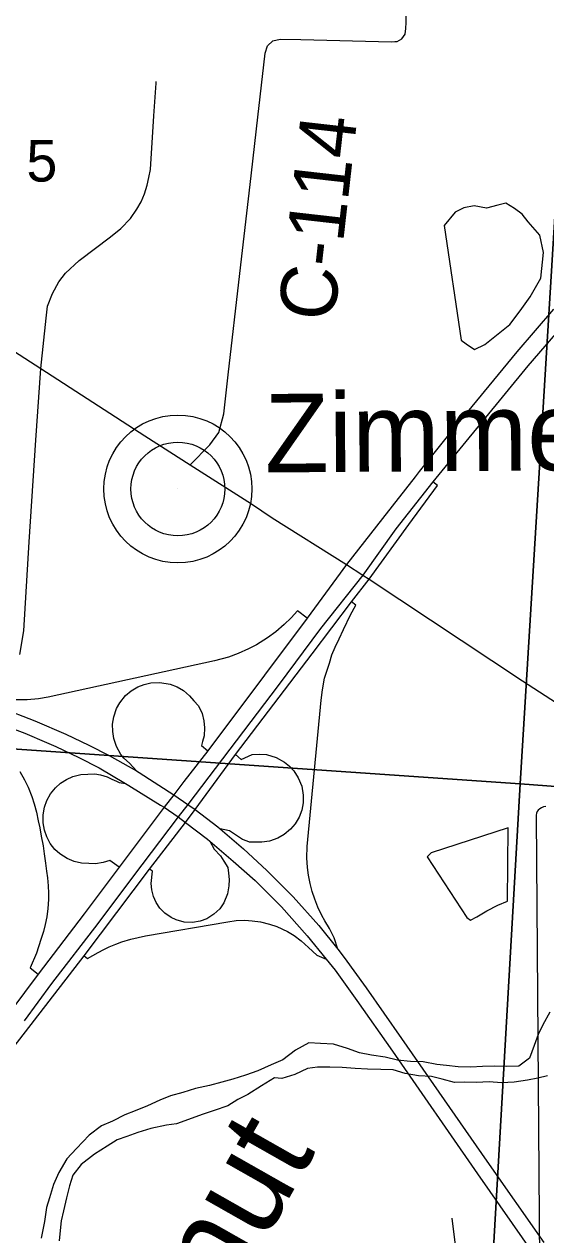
# Model space of a CAD drawing. Extents: x 114604 to 551442, y 316898 to 567001.
# Drawn here: x 233833 to 236602, y 362830 to 369262 of the extents above; entities that cross this region are included whole.
import ezdxf

# ---------------------------------------------------------------- set-up
doc = ezdxf.new("R2010")
doc.units = 0
for name, color, linetype in [('_CIVIL_CONSTRUCTION', 7, 'Continuous'), ('DV_X_County_Line', 7, 'Continuous'), ('GE_P_Alignment_1000_Cardinal_Points', 7, 'Continuous'), ('GE_P_Alignment_1000_Stations', 7, 'Continuous'), ('GE_P_Alignment_100_Cardinal_Points', 7, 'Continuous'), ('GE_P_Alignment_500_Bearings', 7, 'Continuous'), ('GE_P_Alignment_500_Cardinal_Points', 7, 'Continuous'), ('GE_P_Alignment_500_Curve_Data', 7, 'Continuous'), ('GE_P_Alignment_500_Stations', 7, 'Continuous'), ('GE_X_Alignment', 7, 'Continuous'), ('MT_X_Edge_Line', 7, 'Continuous'), ('PM_P_CL_Double_Solid', 7, 'Continuous'), ('PM_X_Dotted_Line', 7, 'Continuous'), ('PV_X_Curb', 7, 'Continuous'), ('RD_P_GR_Rt', 7, 'Continuous'), ('SN_P_Signs', 7, 'Continuous')]:
    doc.layers.add(name, color=color, linetype=linetype)

msp = doc.modelspace()

# ---------------------------------------------------------------- linework, layer by layer
at = {"layer": 'DV_X_County_Line'}
for points in [[(236623.3, 364012.2), (236585.7, 363945.8), (236562.1, 363893.5), (236540.5, 363835.3), (236515, 363769), (236459.3, 363726.5), (236395.4, 363724), (236329.4, 363725.5), (236265.4, 363723), (236203.4, 363720.5), (236137.4, 363722), (236075.4, 363729.5), (236023.4, 363735.1), (235951.3, 363748.6), (235883.3, 363750.1), (235815.3, 363757.5), (235749.2, 363773), (235677.2, 363784.5), (235613.1, 363796), (235548.9, 363819.5), (235474.8, 363843), (235406.8, 363846.5), (235344.8, 363850), (235273.1, 363811.4), (235205.5, 363758.8), (235143.7, 363732.3), (235073.9, 363701.7), (235008.1, 363677.1), (234940.3, 363656.6), (234882.4, 363640.1), (234816.5, 363623.6), (234742.7, 363607), (234674.9, 363586.4), (234609, 363567.9), (234553.2, 363545.4), (234487.4, 363514.9), (234421.6, 363488.3), (234367.8, 363467.9), (234302, 363433.3), (234244.2, 363408.8), (234178.6, 363358.3), (234111.1, 363287.7), (234059.5, 363233.2), (234018, 363160.8), (233988.5, 363096.5), (233967, 363026.2), (233951.4, 362974), (233941.9, 362899.9), (233922.5, 362811.6)], [(236611.7, 363673.6), (236559.7, 363661.2), (236503.8, 363650.8), (236433.9, 363640.2), (236366, 363637.7), (236302, 363643.2), (236234, 363638.6), (236170, 363640.1), (236118, 363639.7), (236051.9, 363657.2), (235995.9, 363670.8), (235925.8, 363674.3), (235855.8, 363685.8), (235791.7, 363705.3), (235725.7, 363708.8), (235655.7, 363710.2), (235589.7, 363713.7), (235521.7, 363719.2), (235455.7, 363720.7), (235389.7, 363720.2), (235337.8, 363713.7), (235270, 363681.2), (235200.2, 363660.6)], [(235200.2, 363660.6), (235162.2, 363664.3), (235092.5, 363621.7), (235020.8, 363575.1), (234967, 363548.7), (234913.3, 363514.2), (234841.5, 363489.6), (234777.6, 363469.1), (234705.8, 363442.5), (234642, 363420), (234588.1, 363411.5), (234506.3, 363394.9), (234436.4, 363372.3), (234378.6, 363351.8), (234326.7, 363333.4), (234273, 363300.9), (234207.3, 363258.4), (234135.7, 363203.7), (234092.1, 363147.3), (234074.5, 363089.1), (234057, 363026.9), (234041.5, 362956.7), (234029.8, 362904.5), (234024.2, 362852.4), (234018.6, 362798.3)]]:
    msp.add_lwpolyline(points, dxfattribs=at)
at = {"layer": 'GE_P_Alignment_1000_Cardinal_Points'}
msp.add_lwpolyline([(233810, 365913.5), (233830.9, 366039), (233858.8, 366511.9), (233895.1, 367051.1), (233922.3, 367432.4)], dxfattribs=at)
at = {"layer": 'GE_P_Alignment_1000_Stations'}
for points in [[(233707.3, 365631.5), (233889.7, 365560.3), (234053.5, 365489.7), (234175.6, 365431.5), (234284.8, 365376.7), (234429.3, 365294.9), (234444.1, 365286.5), (234627.3, 365168), (234701.9, 365115.2), (234740.6, 365090.2), (234860.6, 364997), (234873.2, 364986.3), (234997.8, 364879.9), (235121.2, 364765.7), (235261.2, 364625.4), (235397.9, 364472.8), (235497.1, 364347.9), (235532.4, 364303.5), (235648.2, 364142.2), (235836.6, 363872.6), (236288.4, 363221.5), (236591.5, 362788.2)], [(233660.4, 365561.1), (233836.9, 365495.2), (233952.5, 365445.3)], [(233952.5, 365445.3), (234000.7, 365424.6), (234122.7, 365366.4), (234232, 365311.6), (234371.7, 365228.1), (234389, 365217.7), (234556.8, 365112.7)], [(234556.8, 365112.7), (234575.4, 365101), (234650.2, 365050), (234689.8, 365021.2), (234805.7, 364931.2), (234818.1, 364920.7), (234942.9, 364814.1), (235058.6, 364711.8), (235198.6, 364571.5), (235335.3, 364418.9), (235436.5, 364293.8)], [(235436.5, 364293.8), (235483.6, 364235.4), (235599.5, 364074.1), (235787.9, 363804.5), (236239.6, 363153.4), (236542.7, 362720.1), (236763.6, 362441.4), (236977.3, 362198.6), (237145.4, 362027.2), (237382.1, 361806.6), (237483.5, 361721), (237740.9, 361504.2)]]:
    msp.add_lwpolyline(points, dxfattribs=at)
at = {"layer": 'GE_P_Alignment_100_Cardinal_Points'}
for points in [[(233922.3, 367432.4), (233949.5, 367699.8), (233957.7, 367764.1), (233983.3, 367831.2), (234016.7, 367893), (234052, 367939.3), (234124.4, 368005.8), (234291, 368132), (234346.3, 368175.8), (234398, 368230), (234431.9, 368279.3), (234453.8, 368318.1), (234471.7, 368359.9), (234485.2, 368406), (234495, 368446.9), (234502.9, 368489.5), (234521.7, 368775.2), (234533.7, 368949), (234534.2, 368956.8)], [(236130.9, 362671.2), (236121.5, 362789.3), (236104, 362917.5)]]:
    msp.add_lwpolyline(points, dxfattribs=at)
at = {"layer": 'GE_P_Alignment_500_Bearings'}
for points in [[(234714.5, 366921.2), (234818.4, 367027.1), (234865.5, 367091.7), (234892.6, 367192.5), (234916.1, 367398.8), (234978, 367936.6), (235038.2, 368456.4), (235066.9, 368705.7), (235111.9, 369109), (235124.4, 369146.7), (235153.5, 369173.7), (235192, 369183.4), (235301, 369181.2), (235782.8, 369168.5), (235801.3, 369169.9), (235812.3, 369170.5), (235838, 369185.1), (235854.9, 369209.4), (235859.5, 369238.6), (235860.2, 369270.3), (235859.1, 369510.7)], [(231200.7, 369190.8), (231227.1, 369163.9), (231283.1, 369122.7), (232315.7, 368469.9), (233922.3, 367432.4), (234474.4, 367074.2), (234714.5, 366921.2), (235038.9, 366713.3), (235149, 366639.3), (235543.6, 366390.6), (235630.1, 366335.1), (235663.6, 366313.6), (236478.7, 365772.8), (237296.3, 365243.5), (237800.2, 364930.4), (238025.9, 364800.8), (238122.7, 364745.3), (238214, 364703.2), (238560.4, 364563.8), (238827.1, 364458.8)]]:
    msp.add_lwpolyline(points, dxfattribs=at)
at = {"layer": 'GE_P_Alignment_500_Cardinal_Points'}
for points in [[(235875.3, 366603.7), (236026.5, 366810.8), (236002.2, 366830.6)], [(235569.8, 366192.6), (235663.6, 366313.6), (235875.3, 366603.7)], [(234955.1, 365381.4), (235361.2, 365916.6), (235569.8, 366192.6)], [(235497.8, 364346.7), (235479.2, 364407.7), (235453, 364457.5), (235429.1, 364498.5), (235413.1, 364526.4), (235392.2, 364570.5), (235375.3, 364613.1), (235362.3, 364653.3), (235351.3, 364695.4), (235342.6, 364740.2), (235337.3, 364781.2), (235334, 364832.2), (235334.9, 364893.7), (235410.2, 365670.7), (235416, 365725.4), (235427, 365787.3), (235453, 365866.3), (235465.5, 365910.4), (235483.7, 365952.2), (235505.4, 365996.4), (235528.2, 366045.2), (235565.8, 366124.2), (235593.3, 366175.3), (235569.8, 366192.6)], [(235334.6, 366105.3), (235283.5, 366144.8), (235250.9, 366108.4), (235214, 366072.2), (235169.4, 366034.2), (235124.6, 366001.2), (235066.8, 365965.2), (235024.7, 365943), (234969.7, 365918.6), (234916.9, 365899.7), (234844, 365880.2), (233960.2, 365685.9), (233909.5, 365677.9), (233848.9, 365672.9), (233726.6, 365672.7), (233642.1, 365672.9), (233284.8, 365800.7), (233194.2, 365815.4)], [(234429.3, 365294.9), (234392.1, 365335.9), (234362.4, 365361.8), (234346.6, 365382.5), (234323.1, 365423.8), (234309.8, 365466.8), (234303.3, 365503.1), (234302.6, 365542.1), (234308.7, 365582.4), (234323.5, 365625.6), (234340.8, 365657), (234370.8, 365694.3), (234401.1, 365720.3), (234436.7, 365741.5), (234469.3, 365754.4), (234505.2, 365762.7), (234552.9, 365765.1), (234608.6, 365755.5), (234644.6, 365741.6), (234679.1, 365721.2), (234711.4, 365693.5), (234734.2, 365666.5), (234759.1, 365640.7), (234778.7, 365599.2), (234787.2, 365561.2), (234790, 365523.3), (234788.1, 365481.2), (234780.2, 365450.7), (234773.9, 365429.2), (234808.3, 365401.5)], [(234498.6, 364772.4), (234689.8, 365021.2), (234740.6, 365090.2), (234955.1, 365381.4)], [(234955.1, 365381.4), (234984.2, 365355.6), (235043.1, 365381.3), (235081.6, 365384.2), (235119.7, 365380.9), (235170.2, 365366.3), (235214.9, 365341.7), (235241.5, 365319.9), (235264.9, 365294.3), (235288.2, 365258.1), (235306.2, 365212.6), (235314.3, 365166.3), (235313.5, 365124.1), (235306.2, 365086.1), (235292.4, 365049.1), (235270.9, 365012.7), (235247.4, 364984.7), (235213.4, 364956.2), (235179.7, 364936.9), (235135.3, 364921.3), (235094.5, 364915.1), (235029.4, 364915.3), (235016.1, 364920.7), (234991.3, 364929.6), (234949.4, 364958), (234923, 364975.9), (234873.2, 364986.3)], [(233810.4, 365290.7), (233834.7, 365247.3), (233853.7, 365207.8), (233873.8, 365157.8), (233886.3, 365120.1), (233898, 365075.3), (233908.2, 365029.3), (233915.8, 364991.9), (233924.2, 364948), (233933.1, 364897.1), (233940, 364853.5), (233946.9, 364804.4), (233952.2, 364762.5), (233956.3, 364726.6), (233960.5, 364684.6), (233962.1, 364644.9), (233961.7, 364611.6), (233958.5, 364564.1), (233952.7, 364519.4), (233945, 364479), (233935.4, 364440.4), (233922.2, 364397.8), (233898.2, 364326.6), (233864.2, 364248.5), (233907.3, 364214)], [(234336.9, 364782.7), (234287.6, 364818.5), (234252.6, 364807.1), (234211.7, 364800.9), (234175.7, 364801.7), (234137.8, 364803.9), (234098, 364813), (234061.2, 364828.3), (234022.4, 364853.4), (233996.3, 364877.5), (233971.4, 364909.3), (233953, 364943.3), (233940.5, 364978.9), (233933.5, 365019.1), (233933.6, 365061.6), (233940.7, 365101.2), (233953.9, 365138), (233972.7, 365171.8), (233998.9, 365204.4), (234026, 365228.6), (234057.8, 365249.2), (234092.1, 365264.3), (234134.3, 365274.8), (234208.6, 365279.7), (234238.7, 365273.2), (234273.5, 365262.1), (234298.8, 365251), (234323.2, 365239.1), (234336.5, 365232.5), (234371.7, 365228.1)], [(234818.1, 364920.7), (234841.9, 364879.1), (234874.7, 364842.8), (234893.2, 364815.6), (234913.6, 364781.6), (234918.2, 364750.6), (234921.4, 364717.4), (234919.4, 364683.2), (234912.4, 364640.5), (234892.6, 364592.9), (234871, 364562), (234840.3, 364532.5), (234802, 364508.9), (234767.9, 364496.2), (234727.3, 364489.5), (234681.8, 364491.5), (234640.5, 364502.4), (234613.6, 364514.8), (234579.2, 364538.9), (234553.1, 364565.8), (234533.4, 364595.1), (234519.3, 364626.3), (234510.2, 364661.8), (234507.5, 364697), (234513.5, 364762.3), (234498.6, 364772.4)], [(233670.4, 363751.9), (233701.1, 363729.5), (234152.4, 364311.8), (234498.6, 364772.4)], [(234152.4, 364311.8), (234170.1, 364298.5), (234225.3, 364330.2), (234256.1, 364346.2), (234283.7, 364359.1), (234319.2, 364373.9), (234351.9, 364385.6), (234399.5, 364399.9), (234477.2, 364417.8), (234914.9, 364493), (234959.2, 364498.9), (235004.2, 364500.6), (235043.1, 364498.7), (235087.7, 364492.5), (235136.1, 364480.8), (235174.5, 364467.6), (235231.1, 364441), (235265.7, 364420), (235303.1, 364392.2), (235342.6, 364355.3), (235387.3, 364316.2), (235436.5, 364293.8)]]:
    msp.add_lwpolyline(points, dxfattribs=at)
at = {"layer": 'GE_P_Alignment_500_Curve_Data'}
msp.add_line((236550.7, 365050.3), (236573.6, 361880.3), dxfattribs=at)
msp.add_ellipse((236610.4, 365057.5), major_axis=(60.5, 0.4), ratio=0.8, start_param=1.712693, end_param=3.28349, dxfattribs=at)
at = {"layer": 'GE_P_Alignment_500_Stations'}
for points in [[(238437.9, 369466.8), (238087.6, 369134), (237817.7, 368868.1), (237633.4, 368681.6), (237330.8, 368365.6), (237148.1, 368168.9), (236833.6, 367825.9), (236507.2, 367447.5), (236146.1, 367006), (236002.2, 366830.6), (235806.3, 366580.5), (235630.1, 366335.1), (235406.5, 366050.4), (235180.6, 365747.7), (234701.9, 365115.2), (234650.2, 365050), (234408.6, 364730.6), (234224, 364483.5), (233977.9, 364165.1), (233833.4, 363967.2)], [(236643, 367748.7), (236447.2, 367521.6), (236086.1, 367080.1), (235930.3, 366885.5), (235907.8, 366856.8)], [(235907.8, 366856.8), (235734.4, 366635.4), (235543.6, 366390.6), (235490.5, 366318.2)], [(235490.5, 366318.2), (235334.6, 366105.3), (235108.7, 365802.6), (234808.3, 365401.5), (234681.3, 365237.6)], [(234681.3, 365237.6), (234627.3, 365168), (234575.4, 365101), (234336.9, 364782.7), (234152.3, 364535.6), (233907.3, 364214), (233761.7, 364019.4), (233598.7, 363804), (233592.4, 363795.7)]]:
    msp.add_lwpolyline(points, dxfattribs=at)
at = {"layer": 'GE_X_Alignment'}
for radius in [392.9, 249]:
    msp.add_circle((234648.9, 366792.5), radius, dxfattribs=at)
at = {"layer": 'MT_X_Edge_Line'}
for points in [[(236152.3, 367582.6), (236178.3, 367564.5), (236224.2, 367534.4), (236278.2, 367560.4), (236410.4, 367666.5), (236466.5, 367738.6), (236518.7, 367812.7), (236574.9, 367912.8), (236589.2, 368049), (236569.4, 368141.2), (236507.6, 368211.4), (236475.7, 368253.5), (236435.8, 368283.6), (236389.9, 368311.7), (236347.9, 368299.7), (236287.9, 368283.7), (236221.9, 368297.8), (236165.9, 368285.8), (236119.9, 368263.8), (236061.7, 368191.8)], [(236061.7, 368191.8), (236152.3, 367582.6)], [(236402.3, 364991.7), (235994.2, 364859.8), (235972.1, 364837.8), (236183.3, 364515), (236201.3, 364501), (236235.3, 364519), (236289.3, 364551), (236347.4, 364581), (236399.4, 364603)], [(236399.4, 364603), (236402.3, 364991.7)]]:
    msp.add_lwpolyline(points, dxfattribs=at)
at = {"layer": 'PM_X_Dotted_Line'}
msp.add_line((234648.9, 366792.5), (234648.9, 366792.5), dxfattribs=at)
at = {"layer": 'SN_P_Signs'}
for points in [[(231381.6, 370619.2), (231709.7, 370603.9), (234339.3, 370417), (236771.2, 370244), (236465.2, 365226.6), (231071.6, 365597.7)], [(236771.2, 370244), (236961.3, 370236.5), (239636.9, 370036.2), (242304.8, 369841.8), (242001.9, 364809.8), (236465.2, 365226.6)], [(231071.6, 365597.7), (236465.2, 365226.6), (236156.1, 359827), (230676.4, 360230)], [(236465.2, 365226.6), (242001.9, 364809.8), (241626.2, 359407.6), (236156.1, 359827)]]:
    msp.add_lwpolyline(points, close=True, dxfattribs=at)

# ---------------------------------------------------------------- texts
at = {"layer": '_CIVIL_CONSTRUCTION'}
msp.add_text('Zimmer', height=417.03, rotation=0.41423, dxfattribs=at).set_placement((235110.8, 366880.1))
at = {"layer": 'PM_P_CL_Double_Solid'}
msp.add_text('C-114', height=300.02, rotation=83.52416, dxfattribs=at).set_placement((235478, 367676))
at = {"layer": 'PV_X_Curb'}
msp.add_text('5', height=221, rotation=0.41421, dxfattribs=at).set_placement((233845.5, 368425.4))
at = {"layer": 'RD_P_GR_Rt'}
msp.add_text('Walnut', height=500, rotation=60.41413, dxfattribs=at).set_placement((234354.2, 361464.1))

doc.saveas('drawing.dxf')
